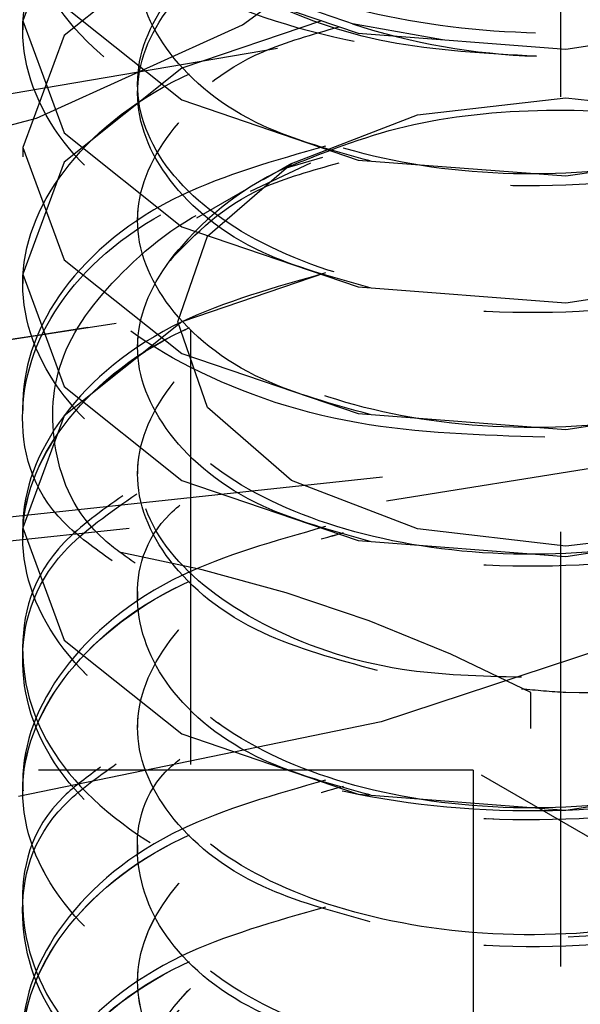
# Model space of a CAD drawing. Header units: inches. Extents: x 1907 to 2452, y -210 to -54.
# Tile 257 of 656: x 1998.48 to 1998.609, y -195.422 to -195.195. Entities that reach past the tile are written whole.
import ezdxf

# ---------------------------------------------------------------- set-up
doc = ezdxf.new("R2010")
doc.units = ezdxf.units.IN
doc.header["$LTSCALE"] = 0.5
doc.header["$MEASUREMENT"] = 0
doc.linetypes.add('HIDDEN', pattern=[0.22499999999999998, 0.15, -0.075])
doc.layers.add('SID-M-H', color=4, linetype='HIDDEN')

msp = doc.modelspace()

# ---------------------------------------------------------------- linework, layer by layer
at = {"layer": 'SID-M-H'}
for p, q in [((1998.6044867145, -196.0130170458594), (1998.6044867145, -193.9716650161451)), ((1998.519303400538, -195.7665349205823), (1998.519303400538, -194.1448083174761)), ((1998.490181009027, -195.1696829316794), (1998.480665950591, -195.195475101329)), ((1998.531263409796, -195.1964596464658), (1998.568432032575, -195.1690718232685)), ((1998.517277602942, -195.1772570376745), (1998.490181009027, -195.1988451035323)), ((1998.517277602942, -195.1845309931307), (1998.557830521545, -195.1983508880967)), ((1998.490181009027, -195.1921050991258), (1998.517277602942, -195.2136931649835)), ((1998.480665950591, -195.195475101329), (1998.480665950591, -195.1976015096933)), ((1998.480665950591, -195.195475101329), (1998.490181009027, -195.2212672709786)), ((1998.549391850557, -195.195475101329), (1998.517277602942, -195.2064192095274)), ((1998.605665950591, -195.2020211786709), (1998.653501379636, -195.1947056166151)), ((1998.483821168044, -195.2179166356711), (1998.531263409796, -195.1964596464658)), ((1998.577239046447, -195.1998400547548), (1998.556553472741, -195.1962201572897)), ((1998.490181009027, -195.1988451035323), (1998.480665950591, -195.2246372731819)), ((1998.557830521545, -195.1983508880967), (1998.605665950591, -195.2020211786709)), ((1998.539301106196, -195.2018616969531), (1998.457099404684, -195.2158788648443)), ((1998.517277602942, -195.2064192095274), (1998.490181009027, -195.2280072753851)), ((1998.507084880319, -195.2100561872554), (1998.507084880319, -195.2121825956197)), ((1998.517277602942, -195.2136931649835), (1998.557830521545, -195.2275130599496)), ((1998.571497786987, -195.2171152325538), (1998.605665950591, -195.2131917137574)), ((1998.605665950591, -195.2131917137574), (1998.639834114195, -195.2171152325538)), ((1998.428862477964, -195.2321957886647), (1998.483821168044, -195.2179166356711)), ((1998.542531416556, -195.228288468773), (1998.571497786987, -195.2171152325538)), ((1998.490181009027, -195.2212672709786), (1998.517277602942, -195.2428553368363)), ((1998.480665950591, -195.2246372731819), (1998.480665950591, -195.2267636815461)), ((1998.480665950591, -195.2246372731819), (1998.490181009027, -195.2504294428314)), ((1998.605665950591, -195.2311833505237), (1998.653501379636, -195.2238677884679)), ((1998.540795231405, -195.2294735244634), (1998.549751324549, -195.2268861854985)), ((1998.490181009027, -195.2280072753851), (1998.480665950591, -195.2537994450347)), ((1998.523176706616, -195.2450103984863), (1998.542531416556, -195.228288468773)), ((1998.546849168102, -195.2282044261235), (1998.533028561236, -195.2347569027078)), ((1998.54252115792, -195.2282943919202), (1998.535947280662, -195.232090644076)), ((1998.557830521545, -195.2275130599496), (1998.605665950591, -195.2311833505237)), ((1998.532640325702, -195.2340003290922), (1998.520661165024, -195.240917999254)), ((1998.507084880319, -195.2392183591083), (1998.507084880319, -195.2413447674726)), ((1998.517277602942, -195.2428553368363), (1998.557830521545, -195.2566752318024)), ((1998.516380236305, -195.2647352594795), (1998.523176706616, -195.2450103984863)), ((1998.490181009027, -195.2504294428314), (1998.517277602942, -195.2720175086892)), ((1998.480665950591, -195.2537994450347), (1998.480665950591, -195.255925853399)), ((1998.480665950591, -195.2537994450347), (1998.490181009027, -195.2795916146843)), ((1998.55029525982, -195.2534915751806), (1998.517277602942, -195.264743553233)), ((1998.605665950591, -195.2603455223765), (1998.653501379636, -195.2530299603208)), ((1998.557830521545, -195.2566752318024), (1998.605665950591, -195.2603455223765)), ((1998.517277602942, -195.264743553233), (1998.490181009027, -195.2863316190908)), ((1998.523176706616, -195.2844601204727), (1998.516380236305, -195.2647352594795)), ((1998.507084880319, -195.2683805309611), (1998.507084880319, -195.2705069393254)), ((1998.517277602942, -195.2720175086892), (1998.557830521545, -195.2858374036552)), ((1998.7186727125, -195.275777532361), (1998.563464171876, -195.3004759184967)), ((1998.490181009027, -195.2795916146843), (1998.517277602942, -195.301179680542)), ((1998.564339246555, -195.305863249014), (1998.71987181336, -195.2811133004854)), ((1998.480665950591, -195.2829616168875), (1998.480665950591, -195.2850880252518)), ((1998.605665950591, -195.2895076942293), (1998.653501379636, -195.2821921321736)), ((1998.542531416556, -195.301182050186), (1998.523176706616, -195.2844601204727)), ((1998.557830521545, -195.2858374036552), (1998.605665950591, -195.2895076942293)), ((1998.490181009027, -195.2863316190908), (1998.480665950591, -195.3121237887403)), ((1998.507084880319, -195.2975427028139), (1998.507084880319, -195.2996691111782)), ((1998.563464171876, -195.3004759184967), (1998.405152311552, -195.3173804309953)), ((1998.517277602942, -195.301179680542), (1998.557830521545, -195.314999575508)), ((1998.571497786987, -195.3123552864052), (1998.542531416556, -195.301182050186)), ((1998.405696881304, -195.3228030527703), (1998.564339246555, -195.305863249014)), ((1998.480665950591, -195.3121237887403), (1998.480665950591, -195.3142501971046)), ((1998.480665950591, -195.3121237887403), (1998.490181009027, -195.3379159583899)), ((1998.605665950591, -195.3162788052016), (1998.571497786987, -195.3123552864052)), ((1998.605665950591, -195.3186698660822), (1998.653501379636, -195.3113543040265)), ((1998.639834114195, -195.3123552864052), (1998.605665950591, -195.3162788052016)), ((1998.557830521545, -195.314999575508), (1998.605665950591, -195.3186698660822)), ((1998.507084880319, -195.3267048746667), (1998.507084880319, -195.328831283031)), ((1998.64008231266, -195.3313324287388), (1998.563155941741, -195.3567140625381)), ((1998.490181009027, -195.3379159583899), (1998.517277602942, -195.3595040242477)), ((1998.480665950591, -195.3412859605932), (1998.480665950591, -195.3434123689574)), ((1999.569826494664, -195.9112736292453), (1998.597554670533, -195.3499930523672)), ((1998.597554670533, -195.7582634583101), (1998.597554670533, -195.3499930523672)), ((1998.507084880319, -195.3558670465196), (1998.507084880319, -195.3579934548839)), ((1998.563155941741, -195.3567140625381), (1998.479676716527, -195.3738585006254)), ((1998.517277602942, -195.3595040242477), (1998.557830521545, -195.3733239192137)), ((1998.584296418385, -195.3678519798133), (1998.301453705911, -195.3678519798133)), ((1999.538890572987, -195.9189274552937), (1998.584296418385, -195.3678519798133)), ((1998.584296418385, -195.3678519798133), (1998.584296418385, -198.1236772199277)), ((1998.605665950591, -195.3769942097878), (1998.653501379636, -195.3696786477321)), ((1998.480665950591, -195.370448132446), (1998.480665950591, -195.3725745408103)), ((1998.557830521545, -195.3733239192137), (1998.605665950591, -195.3769942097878)), ((1998.507084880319, -195.3850292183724), (1998.507084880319, -195.3871556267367)), ((1998.480665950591, -195.3996103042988), (1998.480665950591, -195.4017367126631)), ((1998.507084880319, -195.4141913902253), (1998.507084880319, -195.4163177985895))]:
    msp.add_line(p, q, dxfattribs=at)
for centre, radius, start, end in [((1998.604255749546, -195.0487535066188), 0.154990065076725, 252.0747258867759, 268.0056248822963), ((1998.57114090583, -195.2940354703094), 0.07133796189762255, 115.1746583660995, 142.4863169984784), ((1998.144647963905, -193.0120732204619), 2.281137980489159, 266.2924339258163, 280.2655979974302), ((1998.145009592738, -193.0161964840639), 2.277037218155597, 266.4418583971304, 279.9882171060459), ((1998.442875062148, -195.6485236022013), 0.3362235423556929, 62.60967223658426, 117.3903277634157)]:
    msp.add_arc(centre, radius, start, end, dxfattribs=at)
for points, knots in [([(1998.66410325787, -195.1922660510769), (1998.671634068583, -195.1881581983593), (1998.68687114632, -195.1798467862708), (1998.720585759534, -195.1591832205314), (1998.697623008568, -195.1685403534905), (1998.714077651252, -195.1387815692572), (1998.705839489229, -195.1192067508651), (1998.689421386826, -195.0994904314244), (1998.662289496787, -195.0845235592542), (1998.628587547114, -195.0750170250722), (1998.591448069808, -195.0725903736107), (1998.555097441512, -195.0771365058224), (1998.523665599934, -195.0884704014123), (1998.500624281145, -195.1052732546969), (1998.488782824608, -195.1255980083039), (1998.489859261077, -195.1473642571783), (1998.503739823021, -195.1677697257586), (1998.52942298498, -195.1846108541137), (1998.564050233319, -195.1956987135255), (1998.604049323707, -195.1996382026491), (1998.644907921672, -195.1956345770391), (1998.682883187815, -195.1842697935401), (1998.700887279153, -195.1715211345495), (1998.709864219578, -195.1651645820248)], [0, 0, 0, 0, 0.04045667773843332, 0.08185593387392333, 0.1376861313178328, 0.1814157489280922, 0.2252208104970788, 0.2701500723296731, 0.315060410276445, 0.3608534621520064, 0.4069769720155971, 0.4535258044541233, 0.5008538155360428, 0.5481757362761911, 0.5967032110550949, 0.6452149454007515, 0.6945225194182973, 0.7442459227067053, 0.7943146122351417, 0.8452410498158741, 0.8961354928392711, 0.9482125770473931, 1, 1, 1, 1]), ([(1998.640973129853, -195.0798063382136), (1998.64519632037, -195.0803603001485), (1998.665544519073, -195.0830294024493), (1998.696137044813, -195.0983865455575), (1998.724215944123, -195.1235605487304), (1998.733904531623, -195.1538961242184), (1998.724161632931, -195.1840044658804), (1998.69635428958, -195.2098601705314), (1998.654746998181, -195.2277290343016), (1998.605665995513, -195.2351888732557), (1998.556584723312, -195.2313740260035), (1998.514978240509, -195.2171518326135), (1998.487167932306, -195.1949360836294), (1998.477436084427, -195.1684928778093), (1998.487083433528, -195.1417284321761), (1998.51531623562, -195.1204764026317), (1998.542764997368, -195.1082923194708), (1998.559696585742, -195.1070906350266), (1998.560633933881, -195.1070241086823)], [0, 0, 0, 0, 0.01828867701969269, 0.08811859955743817, 0.1579485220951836, 0.2277784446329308, 0.2976083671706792, 0.3674382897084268, 0.437268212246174, 0.5070981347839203, 0.5769280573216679, 0.6467579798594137, 0.7165879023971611, 0.7864178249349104, 0.8562477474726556, 0.9260776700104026, 0.9959075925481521, 1, 1, 1, 1]), ([(1998.729533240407, -195.134996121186), (1998.726413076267, -195.1432112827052), (1998.720207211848, -195.1595508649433), (1998.693754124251, -195.1816962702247), (1998.654799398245, -195.1985788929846), (1998.605651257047, -195.2060227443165), (1998.55659127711, -195.2022156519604), (1998.514966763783, -195.1879784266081), (1998.48720728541, -195.165815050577), (1998.477290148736, -195.1391773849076), (1998.487627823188, -195.1131384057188), (1998.507856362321, -195.0942481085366), (1998.526975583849, -195.0884105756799), (1998.532090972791, -195.086848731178)], [0, 0, 0, 0, 0.08326251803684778, 0.1656053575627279, 0.2653502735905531, 0.3650951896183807, 0.4648401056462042, 0.5645850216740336, 0.6643299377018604, 0.7640748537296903, 0.8638197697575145, 0.9635646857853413, 0.9999999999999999, 0.9999999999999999, 0.9999999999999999, 0.9999999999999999]), ([(1998.556553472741, -195.1962201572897), (1998.549377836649, -195.1937904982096), (1998.531560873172, -195.1877577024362), (1998.512280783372, -195.1721796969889), (1998.504501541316, -195.1517519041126), (1998.512222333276, -195.1312037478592), (1998.534142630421, -195.1140897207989), (1998.566958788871, -195.1032529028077), (1998.605665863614, -195.1006312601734), (1998.644373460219, -195.1068985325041), (1998.677188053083, -195.1213788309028), (1998.699114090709, -195.1421449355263), (1998.706813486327, -195.1663129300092), (1998.699114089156, -195.1904809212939), (1998.677188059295, -195.2112470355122), (1998.644373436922, -195.22572729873), (1998.605665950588, -195.2319947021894), (1998.566958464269, -195.2293725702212), (1998.534143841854, -195.2185375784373), (1998.512217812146, -195.2014167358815), (1998.504518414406, -195.1808940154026), (1998.512217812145, -195.1603712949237), (1998.534143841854, -195.1432504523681), (1998.566958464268, -195.1324154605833), (1998.605665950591, -195.1297933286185), (1998.644373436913, -195.1360607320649), (1998.677188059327, -195.1505409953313), (1998.699114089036, -195.1713071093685), (1998.706813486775, -195.195475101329), (1998.699114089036, -195.2196430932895), (1998.677188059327, -195.2404092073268), (1998.644373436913, -195.2548894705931), (1998.605665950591, -195.2611568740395), (1998.566958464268, -195.2585347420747), (1998.534143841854, -195.24769975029), (1998.512217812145, -195.2305789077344), (1998.504518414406, -195.2100561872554), (1998.512217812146, -195.1895334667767), (1998.534143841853, -195.1724126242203), (1998.566958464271, -195.1615776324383), (1998.605665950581, -195.1589555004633), (1998.644373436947, -195.1652229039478), (1998.6771880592, -195.1797031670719), (1998.69911408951, -195.2004692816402), (1998.706813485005, -195.2246372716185), (1998.699114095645, -195.2488052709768), (1998.677188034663, -195.2695713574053), (1998.64437352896, -195.2840517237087), (1998.605665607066, -195.2903187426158), (1998.56695974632, -195.287698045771), (1998.534139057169, -195.2768576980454), (1998.512235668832, -195.2597568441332), (1998.504451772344, -195.2391595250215), (1998.512466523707, -195.2189152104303), (1998.530086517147, -195.2034939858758), (1998.547359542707, -195.1985977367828), (1998.553471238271, -195.1968653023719)], [0, 0, 0, 0, 0.01266993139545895, 0.03145919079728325, 0.05024845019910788, 0.06903770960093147, 0.08782696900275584, 0.1066162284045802, 0.1254054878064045, 0.1441947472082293, 0.1629840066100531, 0.1817732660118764, 0.2005625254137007, 0.2193517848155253, 0.2381410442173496, 0.256930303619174, 0.2757195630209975, 0.2945088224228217, 0.3132980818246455, 0.3320873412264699, 0.3508766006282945, 0.369665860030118, 0.3884551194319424, 0.4072443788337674, 0.4260336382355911, 0.4448228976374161, 0.4636121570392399, 0.4824014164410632, 0.5011906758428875, 0.5199799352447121, 0.5387691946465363, 0.5575584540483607, 0.5763477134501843, 0.5951369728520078, 0.6139262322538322, 0.6327154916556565, 0.6515047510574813, 0.6702940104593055, 0.6890832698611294, 0.7078725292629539, 0.726661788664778, 0.7454510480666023, 0.7642403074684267, 0.7830295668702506, 0.8018188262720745, 0.820608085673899, 0.8393973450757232, 0.8581866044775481, 0.8769758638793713, 0.8957651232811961, 0.9145543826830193, 0.9333436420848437, 0.9521329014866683, 0.9709221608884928, 0.9897114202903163, 1, 1, 1, 1]), ([(1998.598861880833, -195.2036496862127), (1998.587169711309, -195.2030293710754), (1998.563858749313, -195.2017926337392), (1998.533511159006, -195.1908910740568), (1998.512211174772, -195.1744082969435), (1998.504520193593, -195.1538509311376), (1998.512217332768, -195.1333374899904), (1998.534143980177, -195.1162141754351), (1998.566958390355, -195.1053797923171), (1998.60566610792, -195.102757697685), (1998.644372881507, -195.1090243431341), (1998.677190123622, -195.1235076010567), (1998.699106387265, -195.1442624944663), (1998.706842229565, -195.1684723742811), (1998.699006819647, -195.1924840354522), (1998.67841338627, -195.2130112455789), (1998.657093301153, -195.2210675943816), (1998.647086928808, -195.224848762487)], [0, 0, 0, 0, 0.06226294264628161, 0.1241351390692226, 0.192113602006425, 0.2600920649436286, 0.3280705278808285, 0.3960489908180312, 0.4640274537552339, 0.5320059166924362, 0.5999843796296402, 0.667962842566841, 0.7359413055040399, 0.8039197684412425, 0.8718982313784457, 0.9398766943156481, 1, 1, 1, 1]), ([(1998.647086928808, -195.1099035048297), (1998.649239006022, -195.1102054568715), (1998.667440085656, -195.112759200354), (1998.696066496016, -195.1276755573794), (1998.724234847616, -195.1526887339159), (1998.733899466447, -195.1830674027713), (1998.724162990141, -195.2131641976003), (1998.696353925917, -195.2390229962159), (1998.654747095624, -195.2568910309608), (1998.605665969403, -195.2643510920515), (1998.556584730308, -195.2605361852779), (1998.514978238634, -195.2463140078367), (1998.487167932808, -195.2240982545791), (1998.477436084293, -195.1976550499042), (1998.487083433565, -195.1708906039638), (1998.515316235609, -195.1496385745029), (1998.542764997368, -195.1374544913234), (1998.559696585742, -195.1362528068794), (1998.560633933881, -195.1361862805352)], [0, 0, 0, 0, 0.00944810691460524, 0.0799068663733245, 0.1503656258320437, 0.2208243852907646, 0.2912831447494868, 0.3617419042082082, 0.4322006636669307, 0.5026594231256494, 0.573118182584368, 0.6435769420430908, 0.7140357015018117, 0.7844944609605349, 0.8549532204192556, 0.9254119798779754, 0.9958707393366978, 1, 1, 1, 1]), ([(1998.560633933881, -195.2277281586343), (1998.551938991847, -195.2253440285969), (1998.531974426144, -195.2198697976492), (1998.512366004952, -195.2033919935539), (1998.504478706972, -195.1830609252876), (1998.512228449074, -195.1624868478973), (1998.534141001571, -195.1453797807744), (1998.56695918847, -195.13454104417), (1998.605665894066, -195.131920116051), (1998.644372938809, -195.138186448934), (1998.677190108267, -195.1526697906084), (1998.699106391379, -195.1734246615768), (1998.706842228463, -195.1976345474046), (1998.699006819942, -195.2216462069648), (1998.678413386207, -195.2421734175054), (1998.657093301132, -195.2502297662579), (1998.647086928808, -195.2540109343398)], [0, 0, 0, 0, 0.05649815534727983, 0.1297261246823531, 0.2029540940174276, 0.276182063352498, 0.3494100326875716, 0.4226380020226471, 0.4958659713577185, 0.5690939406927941, 0.6423219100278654, 0.7155498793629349, 0.7887778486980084, 0.8620058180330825, 0.9352337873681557, 1, 1, 1, 1]), ([(1998.560633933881, -195.2568903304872), (1998.551938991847, -195.2545062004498), (1998.531974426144, -195.249031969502), (1998.512366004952, -195.2325541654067), (1998.504478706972, -195.2122230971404), (1998.512228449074, -195.1916490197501), (1998.534141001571, -195.1745419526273), (1998.56695918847, -195.1637032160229), (1998.605665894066, -195.1610822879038), (1998.644372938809, -195.1673486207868), (1998.677190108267, -195.1818319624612), (1998.699106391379, -195.2025868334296), (1998.706842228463, -195.2267967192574), (1998.699006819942, -195.2508083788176), (1998.678413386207, -195.2713355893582), (1998.657093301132, -195.2793919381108), (1998.647086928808, -195.2831731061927)], [0, 0, 0, 0, 0.05649815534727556, 0.1297261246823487, 0.202954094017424, 0.2761820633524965, 0.3494100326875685, 0.4226380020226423, 0.4958659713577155, 0.569093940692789, 0.6423219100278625, 0.7155498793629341, 0.7887778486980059, 0.8620058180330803, 0.9352337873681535, 1, 1, 1, 1]), ([(1998.600802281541, -195.2912609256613), (1998.586123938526, -195.2907986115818), (1998.555105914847, -195.2898216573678), (1998.51499747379, -195.2753067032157), (1998.487162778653, -195.2533058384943), (1998.477437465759, -195.2268050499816), (1998.487083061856, -195.2000560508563), (1998.515316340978, -195.1787998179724), (1998.542764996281, -195.1666166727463), (1998.559696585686, -195.1654149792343), (1998.560633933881, -195.165348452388)], [0, 0, 0, 0, 0.1291266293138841, 0.2728681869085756, 0.4166097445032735, 0.5603513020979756, 0.7040928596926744, 0.847834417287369, 0.9915759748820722, 1, 1, 1, 1]), ([(1998.647086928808, -195.1682278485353), (1998.649239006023, -195.1685298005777), (1998.667440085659, -195.1710835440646), (1998.69606649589, -195.185999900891), (1998.724234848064, -195.2110130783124), (1998.733899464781, -195.2413917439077), (1998.724162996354, -195.271488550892), (1998.69635390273, -195.2973473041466), (1998.65474718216, -195.3152155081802), (1998.605665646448, -195.3226749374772), (1998.556585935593, -195.3188623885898), (1998.514973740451, -195.3046314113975), (1998.487184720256, -195.2824484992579), (1998.477373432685, -195.2558827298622), (1998.487317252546, -195.2295757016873), (1998.51325766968, -195.2076203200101), (1998.540053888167, -195.2000553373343), (1998.55251170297, -195.1965383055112)], [0, 0, 0, 0, 0.009576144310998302, 0.08098973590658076, 0.1524033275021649, 0.2238169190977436, 0.2952305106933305, 0.3666441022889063, 0.4380576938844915, 0.5094712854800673, 0.5808848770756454, 0.6522984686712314, 0.7237120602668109, 0.7951256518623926, 0.8665392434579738, 0.9379528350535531, 1, 1, 1, 1]), ([(1998.647086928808, -195.1973900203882), (1998.657093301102, -195.2011711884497), (1998.678413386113, -195.2092275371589), (1998.699006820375, -195.2297547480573), (1998.706842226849, -195.2537664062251), (1998.699106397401, -195.2779762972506), (1998.677190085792, -195.2987311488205), (1998.644373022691, -195.3132145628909), (1998.605665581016, -195.3194806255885), (1998.566960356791, -195.3168607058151), (1998.534136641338, -195.3060182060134), (1998.512244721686, -195.2889251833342), (1998.504417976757, -195.2682986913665), (1998.512592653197, -195.2481632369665), (1998.52831492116, -195.2336784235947), (1998.543094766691, -195.2293132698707), (1998.546849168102, -195.2282044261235)], [0, 0, 0, 0, 0.0668770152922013, 0.1424915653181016, 0.2181061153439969, 0.2937206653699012, 0.3693352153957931, 0.4449497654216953, 0.5205643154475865, 0.5961788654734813, 0.6717934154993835, 0.7474079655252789, 0.8230225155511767, 0.8986370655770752, 0.9742516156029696, 1, 1, 1, 1]), ([(1998.647086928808, -195.1973900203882), (1998.649239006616, -195.1976919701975), (1998.667440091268, -195.2002456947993), (1998.696066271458, -195.2151629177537), (1998.724235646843, -195.240172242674), (1998.733896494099, -195.2705651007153), (1998.724174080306, -195.3006089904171), (1998.696312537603, -195.3266652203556), (1998.654901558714, -195.343796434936), (1998.618132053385, -195.3513330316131), (1998.598816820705, -195.3494956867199), (1998.595405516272, -195.3491711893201)], [0, 0, 0, 0, 0.01824760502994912, 0.1543281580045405, 0.2904087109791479, 0.4264892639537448, 0.5625698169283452, 0.6986503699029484, 0.8347309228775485, 0.9708114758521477, 1, 1, 1, 1]), ([(1998.560633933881, -195.28605250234), (1998.551937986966, -195.2836674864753), (1998.531971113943, -195.2781912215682), (1998.512383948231, -195.2617321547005), (1998.504411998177, -195.2413264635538), (1998.512477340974, -195.2210305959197), (1998.530085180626, -195.205621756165), (1998.547359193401, -195.2007245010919), (1998.553471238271, -195.1989917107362)], [0, 0, 0, 0, 0.1450500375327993, 0.3330512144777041, 0.5210523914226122, 0.709053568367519, 0.8970547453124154, 1, 1, 1, 1]), ([(1998.540795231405, -195.2294735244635), (1998.549729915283, -195.2258412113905), (1998.567599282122, -195.2185765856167), (1998.601143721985, -195.2150353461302), (1998.635277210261, -195.2176502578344), (1998.667017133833, -195.2268431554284), (1998.692715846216, -195.2417149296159), (1998.708907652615, -195.2608662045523), (1998.714787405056, -195.2795507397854), (1998.710363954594, -195.2907058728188), (1998.708713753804, -195.2948673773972)], [0, 0, 0, 0, 0.1285472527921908, 0.2570944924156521, 0.3855627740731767, 0.5172376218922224, 0.649398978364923, 0.7833475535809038, 0.9191762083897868, 1, 1, 1, 1]), ([(1998.55029525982, -195.2243294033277), (1998.538650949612, -195.2276367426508), (1998.512704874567, -195.2350062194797), (1998.487207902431, -195.2566807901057), (1998.477866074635, -195.2827184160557), (1998.484134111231, -195.305829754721), (1998.499161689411, -195.31639213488), (1998.504312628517, -195.3200125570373)], [0, 0, 0, 0, 0.1877861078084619, 0.4184286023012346, 0.6490710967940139, 0.8797135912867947, 1, 1, 1, 1]), ([(1998.55029525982, -195.2534915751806), (1998.538642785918, -195.256802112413), (1998.512678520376, -195.2641787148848), (1998.487341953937, -195.2857904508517), (1998.477366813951, -195.3120761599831), (1998.487186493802, -195.338647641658), (1998.514973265, -195.3608290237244), (1998.556586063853, -195.3750604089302), (1998.605665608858, -195.3788728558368), (1998.654747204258, -195.3714134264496), (1998.696353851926, -195.3535453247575), (1998.724163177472, -195.3276861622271), (1998.733898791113, -195.2975908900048), (1998.724237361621, -195.2672064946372), (1998.696057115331, -195.242214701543), (1998.667661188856, -195.2273457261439), (1998.649709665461, -195.2248050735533), (1998.647797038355, -195.224534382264)], [0, 0, 0, 0, 0.05843403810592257, 0.1302038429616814, 0.2019736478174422, 0.2737434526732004, 0.3455132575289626, 0.4172830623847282, 0.4890528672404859, 0.5608226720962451, 0.6325924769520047, 0.7043622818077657, 0.7761320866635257, 0.8479018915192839, 0.9196716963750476, 0.9914415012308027, 1, 1, 1, 1]), ([(1998.646038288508, -195.225603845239), (1998.663225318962, -195.2312454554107), (1998.695229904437, -195.2417508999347), (1998.724067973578, -195.269648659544), (1998.733944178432, -195.2996326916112), (1998.724151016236, -195.3298352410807), (1998.696357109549, -195.3556656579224), (1998.654746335, -195.3735414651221), (1998.605665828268, -195.3809988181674), (1998.55658605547, -195.3771869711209), (1998.51497307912, -195.3629552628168), (1998.487187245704, -195.3407745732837), (1998.477363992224, -195.3142006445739), (1998.487352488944, -195.2879240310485), (1998.512442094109, -195.2664517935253), (1998.53806719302, -195.2591519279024), (1998.549391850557, -195.255925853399)], [0, 0, 0, 0, 0.08313682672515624, 0.1548120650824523, 0.226487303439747, 0.2981625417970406, 0.369837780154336, 0.4415130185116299, 0.5131882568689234, 0.5848634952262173, 0.6565387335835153, 0.7282139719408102, 0.7998892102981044, 0.8715644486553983, 0.9432396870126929, 1, 1, 1, 1]), ([(1998.647086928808, -195.226552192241), (1998.649239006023, -195.2268541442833), (1998.667440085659, -195.2294078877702), (1998.69606649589, -195.2443242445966), (1998.724234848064, -195.2693374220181), (1998.733899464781, -195.2997160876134), (1998.724162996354, -195.3298128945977), (1998.69635390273, -195.3556716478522), (1998.65474718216, -195.3735398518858), (1998.605665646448, -195.3809992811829), (1998.556585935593, -195.3771867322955), (1998.514973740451, -195.3629557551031), (1998.487184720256, -195.3407728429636), (1998.477373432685, -195.3142070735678), (1998.487317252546, -195.2879000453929), (1998.51325766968, -195.2659446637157), (1998.540053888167, -195.25837968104), (1998.55251170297, -195.2548626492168)], [0, 0, 0, 0, 0.009576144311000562, 0.08098973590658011, 0.1524033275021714, 0.2238169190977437, 0.2952305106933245, 0.3666441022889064, 0.4380576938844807, 0.5094712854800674, 0.5808848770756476, 0.6522984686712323, 0.7237120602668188, 0.7951256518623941, 0.8665392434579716, 0.9379528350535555, 1, 1, 1, 1]), ([(1998.501226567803, -195.3196802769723), (1998.497251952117, -195.3168353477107), (1998.483526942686, -195.3070113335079), (1998.477964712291, -195.2847974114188), (1998.487241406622, -195.2588617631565), (1998.511323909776, -195.2379854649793), (1998.535291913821, -195.231062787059), (1998.545030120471, -195.2282501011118)], [0, 0, 0, 0, 0.09961814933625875, 0.3439980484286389, 0.5883779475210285, 0.8327578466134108, 1, 1, 1, 1]), ([(1998.560633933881, -195.3152146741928), (1998.551937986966, -195.3128296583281), (1998.531971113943, -195.3073533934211), (1998.512383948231, -195.2908943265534), (1998.504411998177, -195.2704886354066), (1998.512477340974, -195.2501927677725), (1998.530085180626, -195.2347839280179), (1998.547359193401, -195.2298866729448), (1998.553471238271, -195.228153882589)], [0, 0, 0, 0, 0.1450500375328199, 0.3330512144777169, 0.5210523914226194, 0.7090535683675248, 0.8970547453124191, 1, 1, 1, 1]), ([(1998.514555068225, -195.2505941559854), (1998.520541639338, -195.2443707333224), (1998.529798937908, -195.2347471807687), (1998.547291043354, -195.2298752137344), (1998.553471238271, -195.228153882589)], [0, 0, 0, 0, 0.6466866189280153, 1, 1, 1, 1]), ([(1998.506536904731, -195.3202520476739), (1998.504052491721, -195.318494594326), (1998.493558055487, -195.3110709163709), (1998.486592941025, -195.2941751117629), (1998.487763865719, -195.2720602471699), (1998.503467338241, -195.2518289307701), (1998.52087061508, -195.2385803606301), (1998.534011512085, -195.2347354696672), (1998.535434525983, -195.2343191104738)], [0, 0, 0, 0, 0.06930117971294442, 0.2927358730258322, 0.5160861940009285, 0.7433885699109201, 0.9722118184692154, 1, 1, 1, 1]), ([(1998.503693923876, -195.3047279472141), (1998.49877893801, -195.3081947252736), (1998.484008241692, -195.3186132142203), (1998.477933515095, -195.3414871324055), (1998.487034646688, -195.3677431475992), (1998.515013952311, -195.3900090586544), (1998.556575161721, -195.404217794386), (1998.605668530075, -195.4080363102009), (1998.65474642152, -195.4005752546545), (1998.69635406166, -195.3827075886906), (1998.724163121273, -195.3568483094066), (1998.733898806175, -195.3267530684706), (1998.72423735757, -195.2963686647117), (1998.696057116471, -195.2713768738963), (1998.667661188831, -195.2565078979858), (1998.649709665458, -195.253967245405), (1998.647797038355, -195.2536965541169)], [0, 0, 0, 0, 0.03952262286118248, 0.1187748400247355, 0.198027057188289, 0.2772792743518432, 0.356531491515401, 0.4357837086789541, 0.5150359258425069, 0.59428814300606, 0.6735403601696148, 0.7527925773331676, 0.8320447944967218, 0.9112970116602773, 0.9905492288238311, 1, 1, 1, 1]), ([(1998.647086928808, -195.2557143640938), (1998.64923900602, -195.256016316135), (1998.667440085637, -195.2585700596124), (1998.6960664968, -195.2734864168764), (1998.724234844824, -195.2984995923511), (1998.733899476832, -195.3288782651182), (1998.72416295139, -195.3589750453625), (1998.696354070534, -195.3848338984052), (1998.654746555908, -195.402701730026), (1998.605667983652, -195.4101625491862), (1998.556577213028, -195.406344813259), (1998.515006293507, -195.3921331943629), (1998.487063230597, -195.3698780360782), (1998.477826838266, -195.3435818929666), (1998.484632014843, -195.3197469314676), (1998.500764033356, -195.3085545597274), (1998.506925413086, -195.304279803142)], [0, 0, 0, 0, 0.01051549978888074, 0.08893428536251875, 0.1673530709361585, 0.2457718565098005, 0.3241906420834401, 0.4026094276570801, 0.4810282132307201, 0.5594469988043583, 0.6378657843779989, 0.716284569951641, 0.7947033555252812, 0.8731221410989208, 0.9515409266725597, 1, 1, 1, 1]), ([(1998.645163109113, -195.2548626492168), (1998.655870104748, -195.2588873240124), (1998.677912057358, -195.2671727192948), (1998.699026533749, -195.2880656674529), (1998.706836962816, -195.3120943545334), (1998.699107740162, -195.3362996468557), (1998.677189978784, -195.3570558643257), (1998.644372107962, -195.371538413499), (1998.60566934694, -195.3778065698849), (1998.566946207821, -195.3751791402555), (1998.534189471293, -195.3643645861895), (1998.512047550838, -195.3471672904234), (1998.505153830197, -195.3269299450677), (1998.508686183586, -195.3106796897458), (1998.518162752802, -195.3038528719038), (1998.520107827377, -195.3024516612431)], [0, 0, 0, 0, 0.07740805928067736, 0.1593560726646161, 0.2413040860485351, 0.3232520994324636, 0.4052001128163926, 0.4871481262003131, 0.5690961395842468, 0.6510441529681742, 0.7329921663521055, 0.8149401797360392, 0.8968881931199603, 0.9788362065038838, 1, 1, 1, 1]), ([(1998.647086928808, -195.2557143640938), (1998.657093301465, -195.2594955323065), (1998.678413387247, -195.2675518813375), (1998.699006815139, -195.2880790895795), (1998.706842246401, -195.3120907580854), (1998.699106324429, -195.336300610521), (1998.677190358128, -195.3570556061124), (1998.644372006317, -195.3715384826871), (1998.605669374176, -195.3778065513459), (1998.566946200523, -195.3751791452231), (1998.534189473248, -195.3643645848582), (1998.512047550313, -195.347167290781), (1998.505153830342, -195.3269299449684), (1998.508686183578, -195.310679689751), (1998.518162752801, -195.3038528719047), (1998.520107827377, -195.3024516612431)], [0, 0, 0, 0, 0.07283767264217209, 0.1551916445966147, 0.2375456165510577, 0.3198995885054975, 0.4022535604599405, 0.4846075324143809, 0.5669615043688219, 0.6493154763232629, 0.7316694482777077, 0.8140234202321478, 0.8963773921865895, 0.9787313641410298, 1, 1, 1, 1]), ([(1998.595416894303, -195.3464800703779), (1998.586055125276, -195.3462365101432), (1998.563839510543, -195.3456585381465), (1998.534183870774, -195.3349950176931), (1998.512223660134, -195.3181313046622), (1998.504454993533, -195.2974704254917), (1998.512465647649, -195.2772432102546), (1998.530086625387, -195.2618178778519), (1998.547359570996, -195.256921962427), (1998.553471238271, -195.2551896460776)], [0, 0, 0, 0, 0.1160509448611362, 0.2753905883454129, 0.4347302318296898, 0.5940698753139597, 0.7534095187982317, 0.9127491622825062, 1, 1, 1, 1]), ([(1998.595416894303, -195.3464800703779), (1998.58605510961, -195.346236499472), (1998.563839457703, -195.3456585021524), (1998.534184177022, -195.3349952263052), (1998.512222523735, -195.3181305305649), (1998.504459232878, -195.2974733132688), (1998.512449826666, -195.2772324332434), (1998.530350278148, -195.2616626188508), (1998.547997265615, -195.2566866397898), (1998.55446593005, -195.2548626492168)], [0, 0, 0, 0, 0.1154786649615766, 0.2740325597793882, 0.4325864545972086, 0.5911403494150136, 0.7496942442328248, 0.9082481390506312, 1, 1, 1, 1]), ([(1998.562262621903, -195.3449122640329), (1998.552975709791, -195.342381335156), (1998.532397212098, -195.3367731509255), (1998.512364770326, -195.320069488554), (1998.504417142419, -195.2996473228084), (1998.512475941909, -195.2793558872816), (1998.530085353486, -195.2639459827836), (1998.547359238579, -195.2590488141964), (1998.553471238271, -195.2573160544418)], [0, 0, 0, 0, 0.1531576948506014, 0.3393760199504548, 0.5255943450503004, 0.7118126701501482, 0.8980309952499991, 1, 1, 1, 1]), ([(1998.55029525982, -195.3118159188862), (1998.538642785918, -195.3151264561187), (1998.512678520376, -195.3225030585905), (1998.487341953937, -195.3441147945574), (1998.477366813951, -195.3704005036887), (1998.487186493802, -195.3969719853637), (1998.514973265, -195.4191533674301), (1998.556586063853, -195.4333847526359), (1998.605665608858, -195.4371971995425), (1998.654747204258, -195.4297377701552), (1998.696353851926, -195.4118696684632), (1998.724163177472, -195.3860105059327), (1998.733898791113, -195.3559152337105), (1998.724237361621, -195.3255308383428), (1998.696057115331, -195.3005390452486), (1998.667661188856, -195.2856700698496), (1998.649709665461, -195.2831294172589), (1998.647797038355, -195.2828587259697)], [0, 0, 0, 0, 0.0584340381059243, 0.1302038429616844, 0.2019736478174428, 0.2737434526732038, 0.3455132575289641, 0.4172830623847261, 0.4890528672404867, 0.5608226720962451, 0.6325924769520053, 0.7043622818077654, 0.7761320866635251, 0.8479018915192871, 0.919671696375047, 0.9914415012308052, 0.9999999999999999, 0.9999999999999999, 0.9999999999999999, 0.9999999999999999]), ([(1998.647086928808, -195.2848765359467), (1998.649239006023, -195.285178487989), (1998.66744008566, -195.2877322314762), (1998.696066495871, -195.3026485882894), (1998.724234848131, -195.3276617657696), (1998.733899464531, -195.3580404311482), (1998.72416299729, -195.3881372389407), (1998.696353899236, -195.4139959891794), (1998.654747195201, -195.4318642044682), (1998.605665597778, -195.4393235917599), (1998.55658611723, -195.4355111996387), (1998.514973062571, -195.421279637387), (1998.487187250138, -195.3990989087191), (1998.477363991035, -195.372524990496), (1998.487352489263, -195.3462483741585), (1998.512442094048, -195.3247761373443), (1998.538067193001, -195.3174762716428), (1998.549391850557, -195.3142501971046)], [0, 0, 0, 0, 0.00962904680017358, 0.0814371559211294, 0.1532452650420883, 0.2250533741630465, 0.2968614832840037, 0.3686695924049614, 0.4404777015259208, 0.5122858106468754, 0.5840939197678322, 0.6559020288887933, 0.727710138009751, 0.7995182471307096, 0.8713263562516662, 0.9431344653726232, 1, 1, 1, 1]), ([(1998.647086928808, -195.2848765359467), (1998.649239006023, -195.285178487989), (1998.667440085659, -195.2877322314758), (1998.696066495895, -195.302648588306), (1998.724234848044, -195.3276617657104), (1998.733899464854, -195.3580404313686), (1998.724162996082, -195.3881372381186), (1998.696353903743, -195.4139959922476), (1998.654747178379, -195.4318641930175), (1998.60566566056, -195.4393236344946), (1998.556585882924, -195.4355110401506), (1998.514973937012, -195.4212802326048), (1998.48718398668, -195.3990966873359), (1998.477376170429, -195.3725332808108), (1998.487307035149, -195.3462174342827), (1998.513508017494, -195.3241127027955), (1998.540664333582, -195.3164661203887), (1998.553471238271, -195.3128599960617)], [0, 0, 0, 0, 0.00955999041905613, 0.08085311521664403, 0.1521462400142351, 0.2234393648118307, 0.2947324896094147, 0.3660256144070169, 0.4373187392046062, 0.5086118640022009, 0.5799049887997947, 0.6511981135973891, 0.7224912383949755, 0.7937843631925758, 0.8650774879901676, 0.9363706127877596, 1, 1, 1, 1]), ([(1998.647086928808, -195.2848765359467), (1998.657093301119, -195.2886577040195), (1998.678413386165, -195.2967140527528), (1998.699006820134, -195.3172412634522), (1998.706842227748, -195.3412529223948), (1998.69910639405, -195.3654628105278), (1998.677190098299, -195.3862176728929), (1998.644372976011, -195.400701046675), (1998.605665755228, -195.4069672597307), (1998.566959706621, -195.4043467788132), (1998.534139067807, -195.3935063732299), (1998.512235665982, -195.3764055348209), (1998.504451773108, -195.355808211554), (1998.512466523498, -195.3355638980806), (1998.530086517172, -195.3201426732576), (1998.547359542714, -195.3152464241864), (1998.553471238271, -195.3135139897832)], [0, 0, 0, 0, 0.06584609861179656, 0.1402950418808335, 0.2147439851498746, 0.2891929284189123, 0.3636418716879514, 0.4380908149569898, 0.5125397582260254, 0.586988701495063, 0.661437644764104, 0.7358865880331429, 0.8103355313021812, 0.8847844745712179, 0.9592334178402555, 1, 1, 1, 1]), ([(1998.645163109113, -195.2840248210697), (1998.655870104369, -195.2880494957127), (1998.677912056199, -195.296334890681), (1998.699026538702, -195.3172278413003), (1998.706836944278, -195.3412565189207), (1998.699107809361, -195.3654618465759), (1998.677189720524, -195.3862179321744), (1998.6443730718, -195.4007009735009), (1998.605665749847, -195.4069672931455), (1998.566959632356, -195.4043467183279), (1998.534139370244, -195.3935065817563), (1998.512234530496, -195.3764047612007), (1998.504456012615, -195.3558110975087), (1998.512450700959, -195.3355531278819), (1998.530350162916, -195.3199874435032), (1998.547997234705, -195.3150111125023), (1998.55446593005, -195.3131869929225)], [0, 0, 0, 0, 0.0698498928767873, 0.1437964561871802, 0.2177430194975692, 0.2916895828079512, 0.3656361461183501, 0.439582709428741, 0.5135292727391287, 0.5874758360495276, 0.6614223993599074, 0.7353689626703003, 0.8093155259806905, 0.88326208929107, 0.9572086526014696, 1, 1, 1, 1]), ([(1998.560633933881, -195.3735390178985), (1998.551946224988, -195.3711576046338), (1998.531998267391, -195.365689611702), (1998.512236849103, -195.3491543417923), (1998.504958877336, -195.3290521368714), (1998.509366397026, -195.3118121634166), (1998.520246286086, -195.304214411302), (1998.523430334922, -195.3019908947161)], [0, 0, 0, 0, 0.1843458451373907, 0.4232788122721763, 0.6622117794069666, 0.9011447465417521, 1, 1, 1, 1]), ([(1998.4985303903, -195.3671661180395), (1998.495565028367, -195.3693293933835), (1998.482976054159, -195.378513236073), (1998.478148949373, -195.3998753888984), (1998.486976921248, -195.4260503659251), (1998.515029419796, -195.4483379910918), (1998.556571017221, -195.4625409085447), (1998.605669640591, -195.4663609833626), (1998.654746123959, -195.4588995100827), (1998.696354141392, -195.4410319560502), (1998.724163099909, -195.4151726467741), (1998.733898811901, -195.385077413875), (1998.72423735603, -195.3546930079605), (1998.696057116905, -195.3297012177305), (1998.667661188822, -195.3148322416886), (1998.649709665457, -195.3122915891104), (1998.647797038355, -195.3120208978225)], [0, 0, 0, 0, 0.02479475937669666, 0.1052622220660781, 0.1857296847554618, 0.2661971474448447, 0.3466646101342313, 0.427132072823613, 0.5075995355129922, 0.5880669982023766, 0.6685344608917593, 0.7490019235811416, 0.8294693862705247, 0.9099368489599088, 0.9904043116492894, 1, 1, 1, 1]), ([(1998.645163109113, -195.3131869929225), (1998.655870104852, -195.317211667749), (1998.677912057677, -195.325497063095), (1998.699026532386, -195.3463900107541), (1998.706836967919, -195.370418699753), (1998.699107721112, -195.3946239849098), (1998.67719004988, -195.4153802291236), (1998.644371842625, -195.4298626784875), (1998.605670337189, -195.436131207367), (1998.566942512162, -195.4335023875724), (1998.53420326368, -195.4226930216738), (1998.511996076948, -195.4054763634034), (1998.50534593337, -195.3853112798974), (1998.50800779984, -195.3699337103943), (1998.516142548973, -195.3638397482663), (1998.51695276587, -195.3632327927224)], [0, 0, 0, 0, 0.07835608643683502, 0.1613077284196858, 0.2442593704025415, 0.3272110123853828, 0.4101626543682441, 0.4931142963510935, 0.5760659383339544, 0.6590175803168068, 0.7419692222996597, 0.8249208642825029, 0.9078725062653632, 0.9908241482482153, 0.9999999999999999, 0.9999999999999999, 0.9999999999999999, 0.9999999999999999]), ([(1998.647086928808, -195.3140387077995), (1998.649239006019, -195.3143406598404), (1998.667440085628, -195.3168944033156), (1998.696066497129, -195.3318107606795), (1998.724234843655, -195.3568239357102), (1998.733899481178, -195.3872026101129), (1998.724162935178, -195.4172993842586), (1998.696354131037, -195.4431582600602), (1998.654746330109, -195.461026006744), (1998.605668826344, -195.4684871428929), (1998.556574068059, -195.4646682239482), (1998.515018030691, -195.4504610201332), (1998.487019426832, -195.4281893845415), (1998.477990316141, -195.4019547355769), (1998.483710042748, -195.3795285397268), (1998.497840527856, -195.3694731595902), (1998.502176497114, -195.3663876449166)], [0, 0, 0, 0, 0.01066203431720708, 0.0901735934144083, 0.1696851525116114, 0.249196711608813, 0.3287082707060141, 0.4082198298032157, 0.4877313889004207, 0.5672429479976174, 0.646754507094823, 0.7262660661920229, 0.8057776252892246, 0.8852891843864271, 0.9648007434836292, 1, 1, 1, 1]), ([(1998.647086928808, -195.3140387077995), (1998.657093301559, -195.3178198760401), (1998.678413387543, -195.3258762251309), (1998.699006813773, -195.3464034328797), (1998.706842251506, -195.3704151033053), (1998.699106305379, -195.3946249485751), (1998.677190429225, -195.4153799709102), (1998.64437174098, -195.4298627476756), (1998.605670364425, -195.4361311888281), (1998.566942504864, -195.43350239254), (1998.534203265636, -195.4226930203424), (1998.511996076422, -195.4054763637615), (1998.505345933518, -195.3853112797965), (1998.508007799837, -195.3699337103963), (1998.516142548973, -195.3638397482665), (1998.51695276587, -195.3632327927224)], [0, 0, 0, 0, 0.07373419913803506, 0.1571018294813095, 0.2404694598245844, 0.3238370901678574, 0.4072047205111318, 0.4905723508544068, 0.5739399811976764, 0.6573076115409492, 0.7406752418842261, 0.824042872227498, 0.9074105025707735, 0.9907781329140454, 1, 1, 1, 1]), ([(1998.560633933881, -195.4027011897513), (1998.551937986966, -195.4003161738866), (1998.531971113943, -195.3948399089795), (1998.512383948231, -195.3783808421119), (1998.504411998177, -195.3579751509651), (1998.512477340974, -195.337679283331), (1998.530085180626, -195.3222704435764), (1998.547359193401, -195.3173731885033), (1998.553471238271, -195.3156403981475)], [0, 0, 0, 0, 0.1450500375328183, 0.333051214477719, 0.5210523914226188, 0.7090535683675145, 0.8970547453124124, 1, 1, 1, 1]), ([(1998.55029525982, -195.3701402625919), (1998.538642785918, -195.3734507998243), (1998.512678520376, -195.3808274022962), (1998.487341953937, -195.402439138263), (1998.477366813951, -195.4287248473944), (1998.487186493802, -195.4552963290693), (1998.514973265, -195.4774777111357), (1998.556586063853, -195.4917090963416), (1998.605665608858, -195.4955215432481), (1998.654747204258, -195.4880621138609), (1998.696353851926, -195.4701940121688), (1998.724163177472, -195.4443348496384), (1998.733898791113, -195.4142395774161), (1998.724237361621, -195.3838551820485), (1998.696057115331, -195.3588633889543), (1998.667661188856, -195.3439944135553), (1998.649709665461, -195.3414537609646), (1998.647797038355, -195.3411830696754)], [0, 0, 0, 0, 0.05843403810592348, 0.1302038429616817, 0.2019736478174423, 0.2737434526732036, 0.3455132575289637, 0.4172830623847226, 0.4890528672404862, 0.5608226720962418, 0.6325924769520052, 0.7043622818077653, 0.776132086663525, 0.8479018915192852, 0.9196716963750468, 0.9914415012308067, 1, 1, 1, 1]), ([(1998.645163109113, -195.3423491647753), (1998.655870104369, -195.3463738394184), (1998.677912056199, -195.3546592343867), (1998.699026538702, -195.375552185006), (1998.706836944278, -195.3995808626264), (1998.699107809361, -195.4237861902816), (1998.677189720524, -195.4445422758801), (1998.6443730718, -195.4590253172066), (1998.605665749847, -195.4652916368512), (1998.566959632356, -195.4626710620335), (1998.534139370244, -195.451830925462), (1998.512234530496, -195.4347291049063), (1998.504456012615, -195.4141354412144), (1998.512450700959, -195.3938774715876), (1998.530350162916, -195.3783117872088), (1998.547997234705, -195.3733354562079), (1998.55446593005, -195.3715113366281)], [0, 0, 0, 0, 0.06984989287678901, 0.1437964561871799, 0.217743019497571, 0.2916895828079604, 0.3656361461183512, 0.4395827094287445, 0.5135292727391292, 0.5874758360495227, 0.6614223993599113, 0.7353689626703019, 0.8093155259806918, 0.8832620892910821, 0.9572086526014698, 1, 1, 1, 1]), ([(1998.647086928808, -195.3432008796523), (1998.649239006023, -195.3435028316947), (1998.66744008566, -195.3460565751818), (1998.696066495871, -195.360972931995), (1998.724234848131, -195.3859861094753), (1998.733899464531, -195.4163647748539), (1998.72416299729, -195.4464615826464), (1998.696353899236, -195.472320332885), (1998.654747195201, -195.4901885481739), (1998.605665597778, -195.4976479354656), (1998.55658611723, -195.4938355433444), (1998.514973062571, -195.4796039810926), (1998.487187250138, -195.4574232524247), (1998.477363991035, -195.4308493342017), (1998.487352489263, -195.4045727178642), (1998.512442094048, -195.38310048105), (1998.538067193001, -195.3758006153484), (1998.549391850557, -195.3725745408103)], [0, 0, 0, 0, 0.009629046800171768, 0.08143715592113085, 0.1532452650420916, 0.2250533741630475, 0.2968614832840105, 0.3686695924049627, 0.4404777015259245, 0.5122858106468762, 0.5840939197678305, 0.6559020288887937, 0.7277101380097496, 0.7995182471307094, 0.8713263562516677, 0.9431344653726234, 1, 1, 1, 1]), ([(1998.647086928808, -195.3432008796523), (1998.649239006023, -195.3435028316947), (1998.667440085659, -195.3460565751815), (1998.69606649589, -195.3609729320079), (1998.724234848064, -195.3859861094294), (1998.733899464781, -195.4163647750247), (1998.724162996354, -195.446461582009), (1998.69635390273, -195.4723203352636), (1998.65474718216, -195.4901885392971), (1998.605665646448, -195.4976479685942), (1998.556585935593, -195.4938354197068), (1998.514973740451, -195.4796044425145), (1998.487184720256, -195.4574215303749), (1998.477373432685, -195.4308557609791), (1998.487317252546, -195.4045487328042), (1998.51325766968, -195.382593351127), (1998.540053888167, -195.3750283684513), (1998.55251170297, -195.3715113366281)], [0, 0, 0, 0, 0.009576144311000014, 0.08098973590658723, 0.1524033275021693, 0.2238169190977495, 0.2952305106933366, 0.366644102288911, 0.4380576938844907, 0.5094712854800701, 0.5808848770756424, 0.6522984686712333, 0.7237120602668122, 0.795125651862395, 0.8665392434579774, 0.9379528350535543, 1, 1, 1, 1]), ([(1998.560633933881, -195.4318633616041), (1998.551948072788, -195.429482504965), (1998.53200435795, -195.4240157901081), (1998.512203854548, -195.4074687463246), (1998.505081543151, -195.387413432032), (1998.508814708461, -195.3709477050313), (1998.51854680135, -195.363981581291), (1998.520715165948, -195.3624294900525)], [0, 0, 0, 0, 0.1901174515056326, 0.4365310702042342, 0.6829446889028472, 0.9293583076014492, 1, 1, 1, 1]), ([(1998.55029525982, -195.3993024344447), (1998.538642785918, -195.4026129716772), (1998.512678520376, -195.409989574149), (1998.487341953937, -195.4316013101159), (1998.477366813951, -195.4578870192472), (1998.487186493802, -195.4844585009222), (1998.514973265, -195.5066398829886), (1998.556586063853, -195.5208712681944), (1998.605665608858, -195.5246837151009), (1998.654747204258, -195.5172242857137), (1998.696353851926, -195.4993561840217), (1998.724163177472, -195.4734970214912), (1998.733898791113, -195.443401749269), (1998.724237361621, -195.4130173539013), (1998.696057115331, -195.3880255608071), (1998.667661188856, -195.3731565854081), (1998.649709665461, -195.3706159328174), (1998.647797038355, -195.3703452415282)], [0, 0, 0, 0, 0.05843403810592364, 0.1302038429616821, 0.2019736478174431, 0.2737434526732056, 0.3455132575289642, 0.4172830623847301, 0.4890528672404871, 0.5608226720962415, 0.632592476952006, 0.704362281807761, 0.7761320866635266, 0.8479018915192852, 0.9196716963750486, 0.9914415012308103, 1, 1, 1, 1]), ([(1998.647086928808, -195.3723630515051), (1998.649239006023, -195.3726650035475), (1998.66744008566, -195.3752187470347), (1998.696066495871, -195.3901351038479), (1998.724234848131, -195.4151482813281), (1998.733899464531, -195.4455269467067), (1998.72416299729, -195.4756237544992), (1998.696353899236, -195.5014825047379), (1998.654747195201, -195.5193507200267), (1998.605665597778, -195.5268101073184), (1998.55658611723, -195.5229977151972), (1998.514973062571, -195.5087661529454), (1998.487187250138, -195.4865854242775), (1998.477363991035, -195.4600115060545), (1998.487352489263, -195.433734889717), (1998.512442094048, -195.4122626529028), (1998.538067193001, -195.4049627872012), (1998.549391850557, -195.4017367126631)], [0, 0, 0, 0, 0.009629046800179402, 0.08143715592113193, 0.1532452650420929, 0.2250533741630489, 0.2968614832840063, 0.3686695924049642, 0.4404777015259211, 0.5122858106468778, 0.5840939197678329, 0.655902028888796, 0.7277101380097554, 0.7995182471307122, 0.8713263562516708, 0.9431344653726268, 1, 1, 1, 1]), ([(1998.647086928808, -195.3723630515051), (1998.649239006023, -195.3726650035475), (1998.667440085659, -195.3752187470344), (1998.69606649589, -195.3901351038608), (1998.724234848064, -195.4151482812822), (1998.733899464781, -195.4455269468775), (1998.724162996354, -195.4756237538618), (1998.69635390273, -195.5014825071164), (1998.65474718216, -195.5193507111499), (1998.605665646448, -195.526810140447), (1998.556585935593, -195.5229975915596), (1998.514973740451, -195.5087666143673), (1998.487184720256, -195.4865837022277), (1998.477373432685, -195.460017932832), (1998.487317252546, -195.4337109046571), (1998.51325766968, -195.4117555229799), (1998.540053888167, -195.4041905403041), (1998.55251170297, -195.400673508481)], [0, 0, 0, 0, 0.009576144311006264, 0.08098973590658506, 0.1524033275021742, 0.2238169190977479, 0.2952305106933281, 0.3666441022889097, 0.4380576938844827, 0.5094712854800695, 0.5808848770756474, 0.6522984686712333, 0.7237120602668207, 0.7951256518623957, 0.8665392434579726, 0.9379528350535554, 1, 1, 1, 1]), ([(1998.560633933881, -195.461025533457), (1998.551937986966, -195.4586405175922), (1998.531971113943, -195.4531642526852), (1998.512383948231, -195.4367051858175), (1998.504411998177, -195.4162994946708), (1998.512477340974, -195.3960036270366), (1998.530085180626, -195.380594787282), (1998.547359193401, -195.3756975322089), (1998.553471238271, -195.3739647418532)], [0, 0, 0, 0, 0.1450500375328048, 0.3330512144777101, 0.5210523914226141, 0.7090535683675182, 0.8970547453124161, 1, 1, 1, 1]), ([(1998.560633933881, -195.461025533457), (1998.551938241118, -195.4586406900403), (1998.53197195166, -195.4531648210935), (1998.512379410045, -195.4367021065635), (1998.504428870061, -195.4163109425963), (1998.512414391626, -195.3959609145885), (1998.531202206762, -195.3799328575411), (1998.550066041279, -195.3746944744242), (1998.557700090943, -195.3725745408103)], [0, 0, 0, 0, 0.1415317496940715, 0.3249728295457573, 0.5084139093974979, 0.6918549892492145, 0.8752960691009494, 1, 1, 1, 1]), ([(1998.55029525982, -195.4284646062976), (1998.538642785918, -195.43177514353), (1998.512678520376, -195.4391517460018), (1998.487341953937, -195.4607634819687), (1998.477366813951, -195.4870491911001), (1998.487186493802, -195.513620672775), (1998.514973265, -195.5358020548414), (1998.556586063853, -195.5500334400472), (1998.605665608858, -195.5538458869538), (1998.654747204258, -195.5463864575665), (1998.696353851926, -195.5285183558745), (1998.724163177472, -195.5026591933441), (1998.733898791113, -195.4725639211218), (1998.724237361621, -195.4421795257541), (1998.696057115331, -195.4171877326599), (1998.667661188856, -195.4023187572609), (1998.649709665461, -195.3997781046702), (1998.647797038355, -195.399507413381)], [0, 0, 0, 0, 0.05843403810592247, 0.1302038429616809, 0.2019736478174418, 0.2737434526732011, 0.3455132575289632, 0.4172830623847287, 0.4890528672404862, 0.5608226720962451, 0.6325924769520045, 0.7043622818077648, 0.7761320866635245, 0.847901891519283, 0.9196716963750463, 0.9914415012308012, 1, 1, 1, 1]), ([(1998.697553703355, -195.4077212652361), (1998.700686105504, -195.4146955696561), (1998.707330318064, -195.4294889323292), (1998.698891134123, -195.4529836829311), (1998.677247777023, -195.4736949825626), (1998.644357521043, -195.488190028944), (1998.605669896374, -195.4944531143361), (1998.566958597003, -195.4918334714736), (1998.534139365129, -195.4809928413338), (1998.512235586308, -195.4638920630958), (1998.50445179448, -195.4432947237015), (1998.512466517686, -195.4230504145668), (1998.530086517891, -195.4076291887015), (1998.547359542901, -195.402732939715), (1998.553471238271, -195.4010005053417)], [0, 0, 0, 0, 0.07797185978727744, 0.1653879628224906, 0.25280406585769, 0.3402201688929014, 0.4276362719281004, 0.5150523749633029, 0.6024684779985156, 0.6898845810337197, 0.7773006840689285, 0.864716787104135, 0.9521328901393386, 1, 1, 1, 1]), ([(1998.697553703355, -195.4077212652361), (1998.700686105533, -195.4146955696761), (1998.707330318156, -195.4294889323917), (1998.698891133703, -195.4529836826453), (1998.677247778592, -195.4736949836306), (1998.644357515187, -195.488190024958), (1998.605669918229, -195.494453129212), (1998.566958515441, -195.4918334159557), (1998.534139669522, -195.4809930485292), (1998.512234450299, -195.4638912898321), (1998.504456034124, -195.443297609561), (1998.512450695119, -195.4230396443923), (1998.530350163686, -195.4074739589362), (1998.547997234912, -195.4024976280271), (1998.55446593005, -195.400673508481)], [0, 0, 0, 0, 0.07776044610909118, 0.1649395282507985, 0.2521186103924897, 0.3392976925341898, 0.4264767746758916, 0.5136558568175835, 0.6008349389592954, 0.6880140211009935, 0.775193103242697, 0.8623721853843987, 0.9495512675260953, 0.9999999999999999, 0.9999999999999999, 0.9999999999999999, 0.9999999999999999]), ([(1998.560633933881, -195.4901877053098), (1998.551937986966, -195.4878026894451), (1998.531971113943, -195.482326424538), (1998.512383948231, -195.4658673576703), (1998.504411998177, -195.4454616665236), (1998.512477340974, -195.4251657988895), (1998.530085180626, -195.4097569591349), (1998.547359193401, -195.4048597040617), (1998.553471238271, -195.403126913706)], [0, 0, 0, 0, 0.1450500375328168, 0.3330512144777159, 0.5210523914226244, 0.7090535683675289, 0.8970547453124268, 1, 1, 1, 1]), ([(1998.560633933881, -195.4901877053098), (1998.551938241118, -195.4878028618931), (1998.53197195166, -195.4823269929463), (1998.512379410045, -195.4658642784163), (1998.504428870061, -195.4454731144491), (1998.512414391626, -195.4251230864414), (1998.531202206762, -195.4090950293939), (1998.550066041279, -195.403856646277), (1998.557700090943, -195.4017367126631)], [0, 0, 0, 0, 0.1415317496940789, 0.3249728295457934, 0.508413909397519, 0.691854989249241, 0.875296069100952, 0.9999999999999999, 0.9999999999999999, 0.9999999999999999, 0.9999999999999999])]:
    msp.add_open_spline(points, degree=3, knots=knots, dxfattribs=at)

doc.saveas('drawing.dxf')
